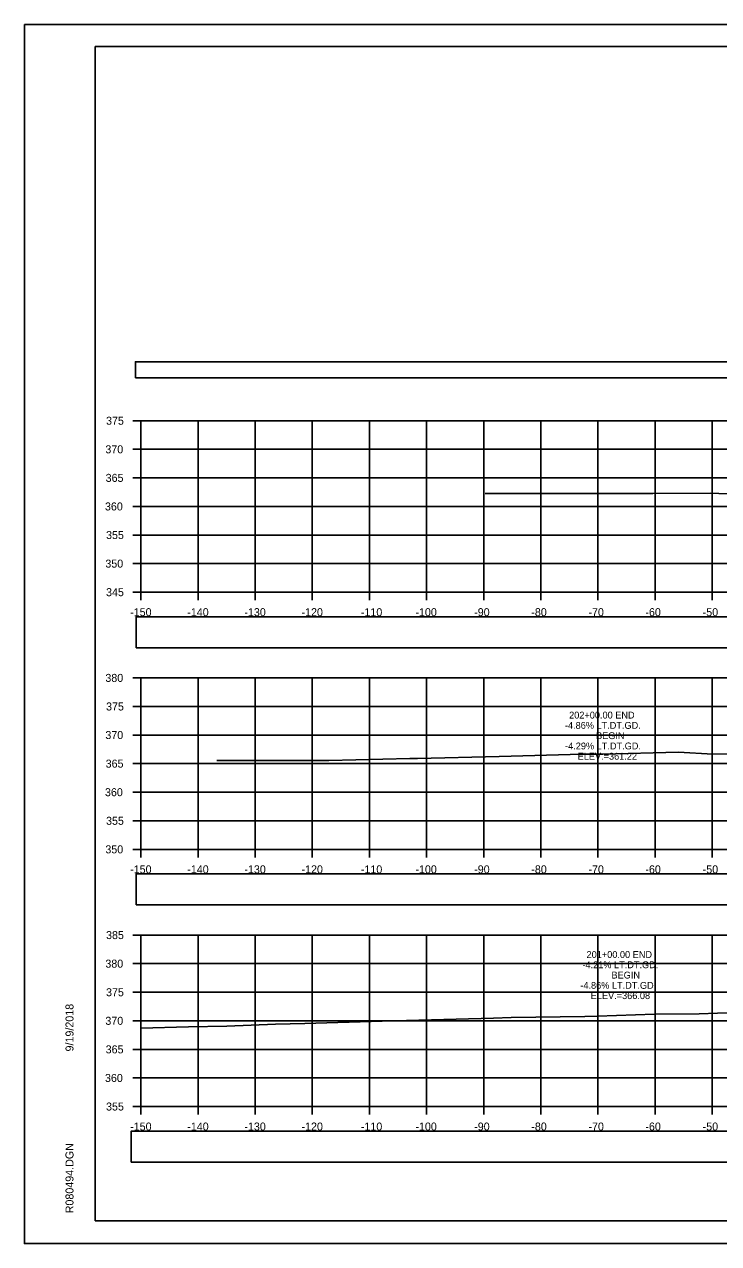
# Model space of a CAD drawing. Extents: x 1376273 to 1384221, y 378927 to 384592.
# Drawn here: x 1379220.7 to 1379342.3, y 381391.9 to 381605.2 of the extents above; entities that cross this region are included whole.
import ezdxf

# ---------------------------------------------------------------- set-up
doc = ezdxf.new("R2010")
doc.units = 0
for name, color, linetype in [('R_Axis', 7, 'Continuous'), ('R_Axis Annot', 7, 'Continuous'), ('R_Border', 7, 'Continuous'), ('R_Exist Surface', 7, 'Continuous'), ('R_Grid', 7, 'Continuous'), ('R_No Plot', 7, 'Continuous'), ('R_Xsect Elev', 7, 'Continuous')]:
    doc.layers.add(name, color=color, linetype=linetype)

msp = doc.modelspace()

# ---------------------------------------------------------------- linework, layer by layer
at = {"layer": 'R_Axis'}
for p, q in [((1379239.75, 381535.85), (1379241.15, 381535.85)), ((1379241.15, 381505.85), (1379241.15, 381535.85)), ((1379239.75, 381530.85), (1379241.15, 381530.85)), ((1379239.75, 381525.85), (1379241.15, 381525.85)), ((1379239.75, 381520.85), (1379241.15, 381520.85)), ((1379239.75, 381515.85), (1379241.15, 381515.85)), ((1379239.75, 381510.85), (1379241.15, 381510.85)), ((1379239.75, 381505.85), (1379241.15, 381505.85)), ((1379241.15, 381505.85), (1379541.15, 381505.85)), ((1379241.15, 381504.45), (1379241.15, 381505.85)), ((1379251.15, 381504.45), (1379251.15, 381505.85)), ((1379261.15, 381504.45), (1379261.15, 381505.85)), ((1379271.15, 381504.45), (1379271.15, 381505.85)), ((1379281.15, 381504.45), (1379281.15, 381505.85)), ((1379291.15, 381504.45), (1379291.15, 381505.85)), ((1379301.15, 381504.45), (1379301.15, 381505.85)), ((1379311.15, 381504.45), (1379311.15, 381505.85)), ((1379321.15, 381504.45), (1379321.15, 381505.85)), ((1379331.15, 381504.45), (1379331.15, 381505.85)), ((1379341.15, 381504.45), (1379341.15, 381505.85)), ((1379239.75, 381490.85), (1379241.15, 381490.85)), ((1379241.15, 381460.85), (1379241.15, 381490.85)), ((1379239.75, 381485.85), (1379241.15, 381485.85)), ((1379239.75, 381480.85), (1379241.15, 381480.85)), ((1379239.75, 381475.85), (1379241.15, 381475.85)), ((1379239.75, 381470.85), (1379241.15, 381470.85)), ((1379239.75, 381465.85), (1379241.15, 381465.85)), ((1379239.75, 381460.85), (1379241.15, 381460.85)), ((1379241.15, 381460.85), (1379541.15, 381460.85)), ((1379241.15, 381459.45), (1379241.15, 381460.85)), ((1379251.15, 381459.45), (1379251.15, 381460.85)), ((1379261.15, 381459.45), (1379261.15, 381460.85)), ((1379271.15, 381459.45), (1379271.15, 381460.85)), ((1379281.15, 381459.45), (1379281.15, 381460.85)), ((1379291.15, 381459.45), (1379291.15, 381460.85)), ((1379301.15, 381459.45), (1379301.15, 381460.85)), ((1379311.15, 381459.45), (1379311.15, 381460.85)), ((1379321.15, 381459.45), (1379321.15, 381460.85)), ((1379331.15, 381459.45), (1379331.15, 381460.85)), ((1379341.15, 381459.45), (1379341.15, 381460.85)), ((1379239.75, 381445.85), (1379241.15, 381445.85)), ((1379241.15, 381415.85), (1379241.15, 381445.85)), ((1379239.75, 381440.85), (1379241.15, 381440.85)), ((1379239.75, 381435.85), (1379241.15, 381435.85)), ((1379239.75, 381430.85), (1379241.15, 381430.85)), ((1379239.75, 381425.85), (1379241.15, 381425.85)), ((1379239.75, 381420.85), (1379241.15, 381420.85)), ((1379239.75, 381415.85), (1379241.15, 381415.85)), ((1379241.15, 381415.85), (1379541.15, 381415.85)), ((1379241.15, 381414.45), (1379241.15, 381415.85)), ((1379251.15, 381414.45), (1379251.15, 381415.85)), ((1379261.15, 381414.45), (1379261.15, 381415.85)), ((1379271.15, 381414.45), (1379271.15, 381415.85)), ((1379281.15, 381414.45), (1379281.15, 381415.85)), ((1379291.15, 381414.45), (1379291.15, 381415.85)), ((1379301.15, 381414.45), (1379301.15, 381415.85)), ((1379311.15, 381414.45), (1379311.15, 381415.85)), ((1379321.15, 381414.45), (1379321.15, 381415.85)), ((1379331.15, 381414.45), (1379331.15, 381415.85)), ((1379341.15, 381414.45), (1379341.15, 381415.85))]:
    msp.add_line(p, q, dxfattribs=at)
at = {"layer": 'R_Axis Annot'}
for points in [[(1379240.17, 381543.35), (1379541.97, 381543.35), (1379541.97, 381546.17), (1379240.17, 381546.17)], [(1379240.3, 381496.12), (1379541.99, 381496.12), (1379541.99, 381501.53), (1379240.3, 381501.53)], [(1379240.3, 381451.14), (1379541.99, 381451.14), (1379541.99, 381456.55), (1379240.3, 381456.55)], [(1379239.45, 381406.14), (1379541.14, 381406.14), (1379541.14, 381411.55), (1379239.45, 381411.55)]]:
    msp.add_lwpolyline(points, close=True, dxfattribs=at)
at = {"layer": 'R_Border'}
for p, q in [((1379233.15, 381601.31), (1379549.33, 381601.31)), ((1379233.15, 381395.85), (1379233.15, 381601.31)), ((1379233.15, 381395.85), (1379233.15, 381395.85)), ((1379549.33, 381395.85), (1379233.15, 381395.85))]:
    msp.add_line(p, q, dxfattribs=at)
at = {"layer": 'R_Exist Surface'}
for points in [[(1379301.39, 381523.12), (1379317.26, 381523.14), (1379322.93, 381523.09), (1379330.77, 381523.13), (1379340.84, 381523.16), (1379346.78, 381522.93)], [(1379254.41, 381476.39), (1379263.12, 381476.37), (1379273.07, 381476.39), (1379274.05, 381476.4), (1379288.21, 381476.74), (1379289.55, 381476.76), (1379303.84, 381477.12), (1379318.4, 381477.48), (1379319.37, 381477.49), (1379322.02, 381477.5), (1379335.28, 381477.84), (1379341.29, 381477.52), (1379345.5, 381477.55)], [(1379241.15, 381429.56), (1379249.47, 381429.77), (1379256.17, 381429.93), (1379264.69, 381430.27), (1379269.86, 381430.4), (1379283.38, 381430.78), (1379287.66, 381430.91), (1379302.89, 381431.34), (1379305.94, 381431.43), (1379318.85, 381431.6), (1379321.09, 381431.68), (1379331.06, 381431.99), (1379338.9, 381432.07), (1379342.09, 381432.18), (1379348.35, 381432.3)]]:
    msp.add_lwpolyline(points, dxfattribs=at)
at = {"layer": 'R_Grid'}
for p, q in [((1379241.15, 381535.85), (1379541.15, 381535.85)), ((1379241.15, 381505.85), (1379241.15, 381535.85)), ((1379251.15, 381505.85), (1379251.15, 381535.85)), ((1379261.15, 381505.85), (1379261.15, 381535.85)), ((1379271.15, 381505.85), (1379271.15, 381535.85)), ((1379281.15, 381505.85), (1379281.15, 381535.85)), ((1379291.15, 381505.85), (1379291.15, 381535.85)), ((1379301.15, 381505.85), (1379301.15, 381535.85)), ((1379311.15, 381505.85), (1379311.15, 381535.85)), ((1379321.15, 381505.85), (1379321.15, 381535.85)), ((1379331.15, 381505.85), (1379331.15, 381535.85)), ((1379341.15, 381505.85), (1379341.15, 381535.85)), ((1379241.15, 381530.85), (1379541.15, 381530.85)), ((1379241.15, 381525.85), (1379541.15, 381525.85)), ((1379241.15, 381520.85), (1379541.15, 381520.85)), ((1379241.15, 381515.85), (1379541.15, 381515.85)), ((1379241.15, 381510.85), (1379541.15, 381510.85)), ((1379241.15, 381505.85), (1379541.15, 381505.85)), ((1379241.15, 381490.85), (1379541.15, 381490.85)), ((1379241.15, 381460.85), (1379241.15, 381490.85)), ((1379251.15, 381460.85), (1379251.15, 381490.85)), ((1379261.15, 381460.85), (1379261.15, 381490.85)), ((1379271.15, 381460.85), (1379271.15, 381490.85)), ((1379281.15, 381460.85), (1379281.15, 381490.85)), ((1379291.15, 381460.85), (1379291.15, 381490.85)), ((1379301.15, 381460.85), (1379301.15, 381490.85)), ((1379311.15, 381460.85), (1379311.15, 381490.85)), ((1379321.15, 381460.85), (1379321.15, 381490.85)), ((1379331.15, 381460.85), (1379331.15, 381490.85)), ((1379341.15, 381460.85), (1379341.15, 381490.85)), ((1379241.15, 381485.85), (1379541.15, 381485.85)), ((1379241.15, 381480.85), (1379541.15, 381480.85)), ((1379241.15, 381475.85), (1379541.15, 381475.85)), ((1379241.15, 381470.85), (1379541.15, 381470.85)), ((1379241.15, 381465.85), (1379541.15, 381465.85)), ((1379241.15, 381460.85), (1379541.15, 381460.85)), ((1379241.15, 381445.85), (1379541.15, 381445.85)), ((1379241.15, 381415.85), (1379241.15, 381445.85)), ((1379251.15, 381415.85), (1379251.15, 381445.85)), ((1379261.15, 381415.85), (1379261.15, 381445.85)), ((1379271.15, 381415.85), (1379271.15, 381445.85)), ((1379281.15, 381415.85), (1379281.15, 381445.85)), ((1379291.15, 381415.85), (1379291.15, 381445.85)), ((1379301.15, 381415.85), (1379301.15, 381445.85)), ((1379311.15, 381415.85), (1379311.15, 381445.85)), ((1379321.15, 381415.85), (1379321.15, 381445.85)), ((1379331.15, 381415.85), (1379331.15, 381445.85)), ((1379341.15, 381415.85), (1379341.15, 381445.85)), ((1379241.15, 381440.85), (1379541.15, 381440.85)), ((1379241.15, 381435.85), (1379541.15, 381435.85)), ((1379241.15, 381430.85), (1379541.15, 381430.85)), ((1379241.15, 381425.85), (1379541.15, 381425.85)), ((1379241.15, 381420.85), (1379541.15, 381420.85)), ((1379241.15, 381415.85), (1379541.15, 381415.85))]:
    msp.add_line(p, q, dxfattribs=at)
at = {"layer": 'R_No Plot'}
for p, q in [((1379220.75, 381605.2), (1379554.08, 381605.2)), ((1379220.75, 381391.87), (1379554.08, 381391.87))]:
    msp.add_line(p, q, dxfattribs=at)
for points in [[(1379220.74, 381605.2), (1379554.08, 381605.2), (1379554.08, 381391.86), (1379220.74, 381391.86)], [(1379467.07, 381601.31), (1379467.07, 381591.43), (1379502.8, 381591.43), (1379502.8, 381588.51), (1379526, 381588.51), (1379526, 381564.17), (1379549.33, 381564.17), (1379549.33, 381395.85), (1379233.15, 381395.85), (1379233.15, 381601.31)]]:
    msp.add_lwpolyline(points, close=True, dxfattribs=at)

# ---------------------------------------------------------------- texts
at = {"layer": 'R_Axis Annot'}
for s, p in [('375', (1379235.04, 381535.15)), ('370', (1379234.92, 381530.15)), ('365', (1379234.97, 381525.15)), ('360', (1379234.85, 381520.15)), ('355', (1379235.04, 381515.15)), ('350', (1379234.92, 381510.15)), ('345', (1379235.04, 381505.15)), ('-150', (1379239.26, 381501.65)), ('-140', (1379249.26, 381501.65)), ('-130', (1379259.26, 381501.65)), ('-120', (1379269.26, 381501.65)), ('-110', (1379279.65, 381501.65)), ('-100', (1379289.2, 381501.65)), ('-90', (1379299.49, 381501.65)), ('-80', (1379309.49, 381501.65)), ('-70', (1379319.49, 381501.65)), ('-60', (1379329.46, 381501.65)), ('-50', (1379339.49, 381501.65)), ('380', (1379234.92, 381490.15)), ('375', (1379235.04, 381485.15)), ('370', (1379234.92, 381480.15)), ('365', (1379234.97, 381475.15)), ('360', (1379234.85, 381470.15)), ('355', (1379235.04, 381465.15)), ('350', (1379234.92, 381460.15)), ('-150', (1379239.26, 381456.65)), ('-140', (1379249.26, 381456.65)), ('-130', (1379259.26, 381456.65)), ('-120', (1379269.26, 381456.65)), ('-110', (1379279.65, 381456.65)), ('-100', (1379289.2, 381456.65)), ('-90', (1379299.49, 381456.65)), ('-80', (1379309.49, 381456.65)), ('-70', (1379319.49, 381456.65)), ('-60', (1379329.46, 381456.65)), ('-50', (1379339.49, 381456.65)), ('385', (1379235.04, 381445.15)), ('380', (1379234.92, 381440.15)), ('375', (1379235.04, 381435.15)), ('370', (1379234.92, 381430.15)), ('365', (1379234.97, 381425.15)), ('360', (1379234.85, 381420.15)), ('355', (1379235.04, 381415.15)), ('-150', (1379239.26, 381411.65)), ('-140', (1379249.26, 381411.65)), ('-130', (1379259.26, 381411.65)), ('-120', (1379269.26, 381411.65)), ('-110', (1379279.65, 381411.65)), ('-100', (1379289.2, 381411.65)), ('-90', (1379299.49, 381411.65)), ('-80', (1379309.49, 381411.65)), ('-70', (1379319.49, 381411.65)), ('-60', (1379329.46, 381411.65)), ('-50', (1379339.49, 381411.65))]:
    msp.add_text(s, height=1.4, dxfattribs=at).set_placement(p)
at = {"layer": 'R_Border'}
for s, p in [('9/19/2018', (1379229.34, 381425.49)), ('R080494.DGN', (1379229.34, 381397.17))]:
    msp.add_text(s, height=1.4, rotation=90, dxfattribs=at).set_placement(p)
at = {"layer": 'R_Xsect Elev'}
for s, p in [('202+00.00 END', (1379316.11, 381483.74)), ('-4.86% LT.DT.GD.', (1379315.37, 381481.94)), ('BEGIN', (1379320.82, 381480.14)), ('-4.29% LT.DT.GD.', (1379315.4, 381478.34)), ('ELEV.=361.22', (1379317.6, 381476.54)), ('-4.21% LT.DT.GD.', (1379318.44, 381440.05)), ('201+00.00 END', (1379319.16, 381441.85)), ('BEGIN', (1379323.52, 381438.25)), ('-4.86% LT.DT.GD.', (1379318.07, 381436.45)), ('ELEV.=366.08', (1379319.89, 381434.65))]:
    msp.add_text(s, height=1.2, rotation=360, dxfattribs=at).set_placement(p)

doc.saveas('drawing.dxf')
